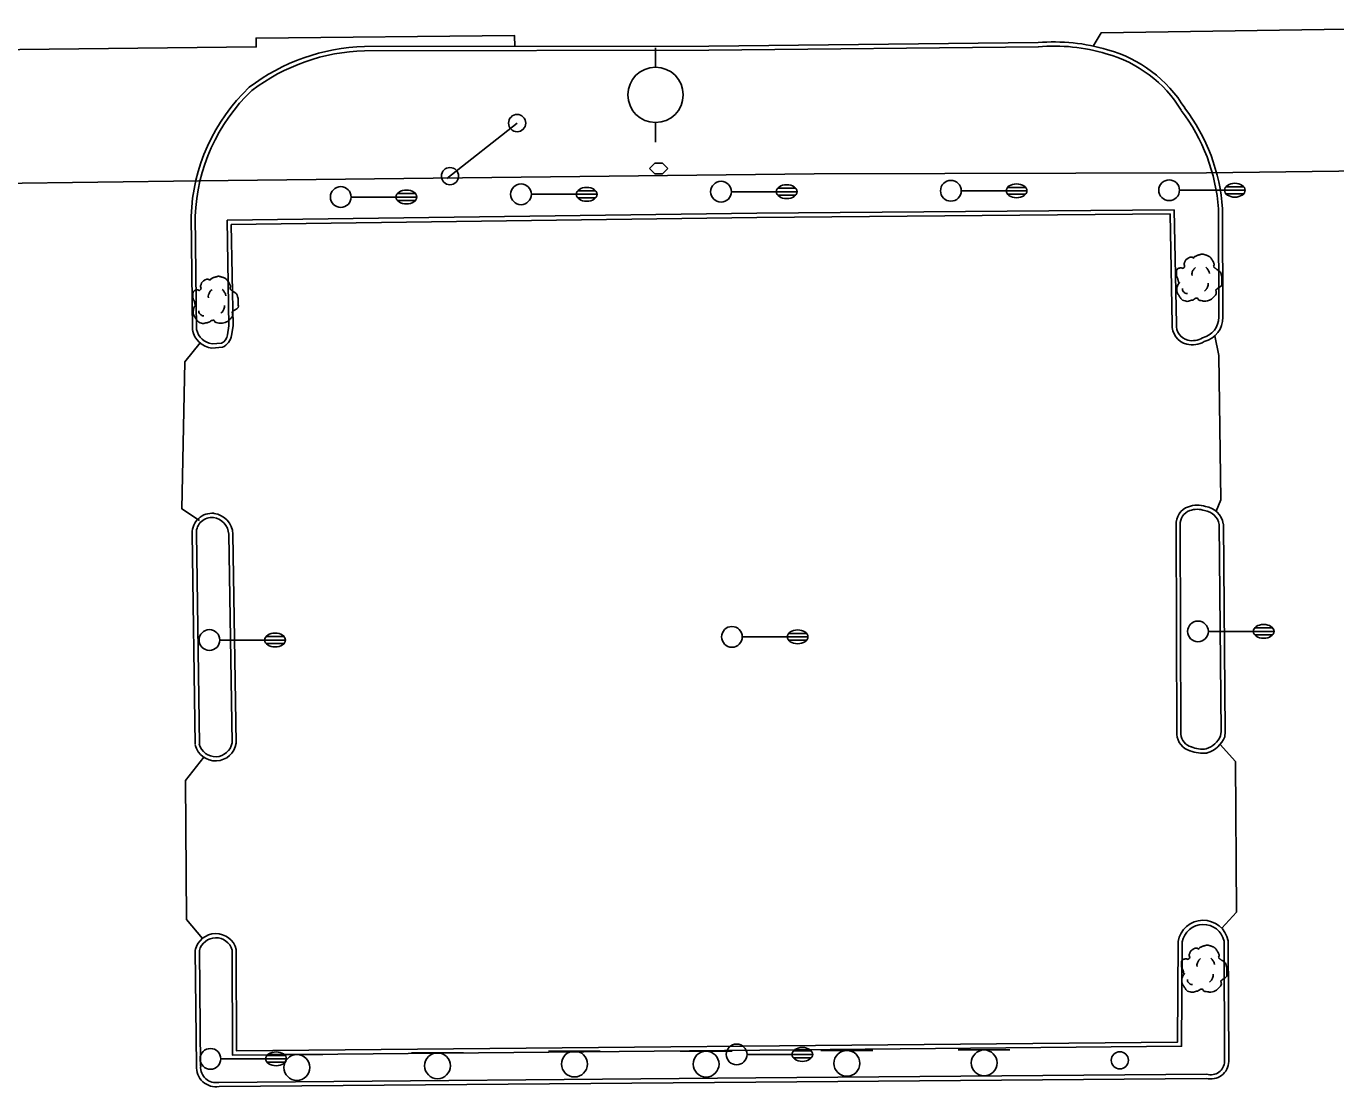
# Model space of a CAD drawing. Extents: x 2145380 to 2156929, y 139568 to 149130.
# Drawn here: x 2149376 to 2149565.5, y 142807.8 to 142961.2 of the extents above; entities that cross this region are included whole.
import ezdxf

# ---------------------------------------------------------------- set-up
doc = ezdxf.new("R2010")
doc.units = 0
for name, color, linetype in [('TOPO_Asphalt', 7, 'Continuous'), ('TOPO_Curb Back', 7, 'Continuous'), ('TOPO_Fence', 7, 'Continuous'), ('TOPO_Guardrail', 7, 'Continuous'), ('TOPO_Light Pole', 7, 'Continuous'), ('TOPO_Misc', 7, 'Continuous'), ('TOPO_Power Pole', 7, 'Continuous'), ('TOPO_Sign', 7, 'Continuous'), ('TOPO_Tree', 7, 'Continuous')]:
    doc.layers.add(name, color=color, linetype=linetype)

# ---------------------------------------------------------------- blocks, each defined once
blk = doc.blocks.new('LP')
at = {"layer": 'TOPO_Light Pole'}
blk.add_line((3.81, 0), (20.32, 0), dxfattribs=at)
for points in [[(20.32, 0), (27.94, 0)], [(20.32, 0), (23.5, 0)], [(20.83, 1.27), (27.43, 1.27)], [(20.83, 1.27), (23.5, 1.27)], [(23.71, 1.27), (27.43, 1.27)], [(23.71, 0), (27.94, 0)], [(20.83, -1.27), (27.43, -1.27)], [(20.83, -1.27), (23.5, -1.27)], [(23.71, -1.27), (27.43, -1.27)]]:
    blk.add_lwpolyline(points, dxfattribs=at)
blk.add_circle((0, 0), 3.81, dxfattribs=at)
blk.add_ellipse((24.13, 0), major_axis=(3.81, 0), ratio=0.666667, dxfattribs=at)
blk = doc.blocks.new('POST')
at = {"layer": 'TOPO_Misc'}
for start, end in [(90, 180), (180, 270), (360, 90), (270, 0)]:
    blk.add_arc((-0.01, 0.03), 3.16, start, end, dxfattribs=at)
blk = doc.blocks.new('TREE')
at = {"layer": 'TOPO_Tree'}
for points in [[(-3.49, 17.6), (-3.07, 18.27), (-2.58, 18.8), (-1.9, 19.19), (-1.05, 19.68), (-0.19, 19.96), (0.74, 20.24), (1.62, 20.51), (2.51, 20.82), (3.39, 20.77), (4.1, 20.73), (4.8, 20.47), (5.51, 20.24), (6.43, 19.95), (7.32, 19.73), (8.15, 19.19), (9.36, 18.4), (10.02, 17.21), (10.8, 16.01), (11.24, 15.33), (11.58, 14.62), (11.86, 13.89), (12.17, 13.08), (11.37, 12.02), (11.86, 11.25), (12, 11.03), (12.18, 10.86), (12.39, 10.72), (12.91, 10.35), (13.45, 10.02), (13.97, 9.66), (14.7, 9.16), (15.41, 8.68), (16.09, 8.07), (16.7, 7.53), (16.93, 6.73), (17.15, 5.95), (17.59, 4.38), (17.71, 2.77), (17.68, 1.19), (17.65, -0.25), (17.83, -2.22), (16.62, -3.04), (15.47, -3.83), (14.31, -4.58), (13.16, -5.35)], [(-14.07, -0.4), (-14.17, 0.5), (-14.37, 1.38), (-14.6, 2.25), (-14.84, 3.17), (-15.47, 3.96), (-15.66, 4.9), (-15.8, 5.59), (-15.71, 6.31), (-15.66, 7.01), (-15.6, 7.91), (-15.72, 8.8), (-15.13, 9.66), (-14.62, 10.42), (-13.76, 10.49), (-13.02, 10.72), (-12.18, 10.98), (-11.06, 10), (-10.37, 10.72), (-9.4, 11.74), (-10.29, 13.28), (-9.84, 14.42), (-9.56, 15.15), (-9.32, 15.89), (-8.78, 16.54), (-8.18, 17.26), (-7.5, 17.68), (-6.67, 18.13), (-6.14, 18.41), (-5.61, 18.61), (-5.08, 18.66), (-4.55, 18.71), (-4.02, 18.54), (-3.49, 18.13)], [(-4.21, 5.09), (-4.46, 6.09), (-4.3, 7.21), (-3.84, 8.21), (-3.33, 9.34), (-2.71, 10.27), (-1.64, 10.97)], [(5.89, 11.15), (6.5, 10.68), (6.96, 10.17), (7.36, 9.5), (7.93, 8.56), (8.31, 7.6), (8.46, 6.56)], [(13.16, -5.34), (13.25, -5.81), (13.36, -6.28), (13.45, -6.75), (13.76, -8.52), (12.24, -10.03), (10.8, -11.51), (9.98, -12.34), (9.13, -12.77), (8.15, -13.1), (5.97, -13.83), (3.32, -13.56), (1.27, -13.1), (0.49, -12.92), (-0.06, -11.44), (-0.84, -11.51), (-2.04, -11.61), (-3.28, -12.78), (-4.55, -13.1), (-6.06, -13.47), (-7.77, -14.03), (-9.31, -13.62), (-11.36, -13.09), (-12.84, -11.41), (-14.07, -9.39), (-15.32, -7.35), (-15.61, -5.13), (-15.13, -3.04), (-14.87, -1.89), (-13.91, -0.75), (-13.54, 0.13)], [(-11.38, -4.46), (-11.47, -5.41), (-11.03, -6.32), (-10.09, -7.22), (-9.3, -7.97), (-8.49, -8.26), (-7.7, -8.14)], [(4.79, -6.29), (5.71, -5.66), (6.3, -4.92), (6.81, -3.91), (7.36, -2.81), (7.63, -1.7), (7.54, -0.6)]]:
    blk.add_open_spline(points, degree=3, dxfattribs=at)
blk = doc.blocks.new('POWPOL')
at = {"layer": 'TOPO_Power Pole'}
for p, q in [((0, 10.16), (0, 17.34)), ((0, -10.16), (0, -17.34))]:
    blk.add_line(p, q, dxfattribs=at)
blk.add_circle((0, 0), 10.16, dxfattribs=at)

msp = doc.modelspace()

# ---------------------------------------------------------------- linework, layer by layer
at = {"layer": 'TOPO_Asphalt'}
for points in [[(2149446.72, 142958.25), (2149446.66, 142959.8), (2149409.29, 142959.44), (2149409.3, 142958.16), (2149357.93, 142957.61), (2149357.84, 142958.92), (2149340.07, 142958.97), (2149340.09, 142957.32)], [(2149530.37, 142958.29), (2149531.51, 142960.18), (2149573.44, 142960.83), (2149606.01, 142961.16), (2149621.9, 142960.99), (2149622.31, 142959.34)], [(2149548.13, 142891.02), (2149548.81, 142892.67), (2149548.55, 142913.52), (2149547.94, 142916.36)], [(2149401.18, 142915.35), (2149398.97, 142912.63), (2149398.55, 142891.35), (2149401.08, 142889.67)], [(2149548.95, 142830.72), (2149551.08, 142833.03), (2149550.96, 142854.82), (2149548.72, 142857.3)], [(2149401.71, 142855.44), (2149399.05, 142852.08), (2149399.24, 142831.95), (2149401.52, 142829.23)]]:
    msp.add_lwpolyline(points, dxfattribs=at)
at = {"layer": 'TOPO_Curb Back'}
for p, q in [((2149474.76, 142958.29), (2149424.97, 142958.22)), ((2149522.4, 142958.79), (2149474.76, 142958.29)), ((2149522.43, 142958.19), (2149474.77, 142957.69)), ((2149474.77, 142957.69), (2149424.97, 142957.62)), ((2149399.88, 142933.68), (2149400.07, 142917.23)), ((2149400.48, 142933.67), (2149400.67, 142917.29)), ((2149405.09, 142933.09), (2149481.71, 142934.12)), ((2149405.7, 142932.5), (2149481.71, 142933.52)), ((2149481.71, 142934.12), (2149542.09, 142934.63)), ((2149481.71, 142933.52), (2149541.5, 142934.03)), ((2149541.5, 142934.03), (2149541.8, 142918.09)), ((2149542.09, 142934.63), (2149542.4, 142918.07)), ((2149548.52, 142919.08), (2149548.48, 142934.74)), ((2149549.12, 142919.09), (2149549.08, 142934.77)), ((2149405.35, 142917.85), (2149405.09, 142933.09)), ((2149405.95, 142917.81), (2149405.7, 142932.5)), ((2149405.13, 142916.54), (2149405.35, 142917.85)), ((2149405.72, 142916.45), (2149405.95, 142917.81)), ((2149402.9, 142914.61), (2149404.43, 142914.73)), ((2149402.92, 142915.22), (2149404.27, 142915.32))]:
    msp.add_line(p, q, dxfattribs=at)
for points in [[(2149400.48, 142857.26), (2149400.04, 142887.84)], [(2149401.08, 142857.27), (2149400.64, 142887.85)], [(2149542.36, 142889.02), (2149542.45, 142858.75)], [(2149542.96, 142889.04), (2149543.05, 142858.77)], [(2149548.8, 142858.54), (2149548.87, 142859.15), (2149548.59, 142889.15)], [(2149549.39, 142858.39), (2149549.47, 142859.12), (2149549.19, 142889.15)], [(2149405.33, 142887.69), (2149405.8, 142857.5)], [(2149405.93, 142887.71), (2149406.4, 142857.46)], [(2149400.48, 142827.56), (2149400.66, 142810.77)], [(2149401.08, 142827.49), (2149401.26, 142810.78)], [(2149543.25, 142828.73), (2149543.16, 142813.64), (2149405.87, 142812.36), (2149405.82, 142827.56)], [(2149542.65, 142828.78), (2149542.56, 142814.24), (2149406.46, 142812.97), (2149406.42, 142827.64)], [(2149549.36, 142811.44), (2149549.3, 142828.84)], [(2149549.96, 142811.44), (2149549.9, 142828.91)], [(2149403.89, 142808.42), (2149481.56, 142809.07), (2149546.78, 142809.6)], [(2149403.95, 142807.82), (2149481.57, 142808.47), (2149546.7, 142809)]]:
    msp.add_lwpolyline(points, dxfattribs=at)
for centre, radius, start, end in [((2149425.74, 142929.45), 28.77, 91.5416, 127.3261), ((2149524.71, 142931.96), 26.93, 73.3649, 94.9329), ((2149524.71, 142931.96), 26.33, 73.3547, 94.9816), ((2149425.74, 142929.45), 28.17, 91.5574, 127.2605), ((2149527.28, 142939.32), 18.55, 31.4606, 74.4311), ((2149527.28, 142939.32), 19.15, 31.554, 74.4139), ((2149426.86, 142932.74), 26.99, 133.4586, 178.0082), ((2149426.86, 142932.74), 26.39, 133.5278, 177.9786), ((2149522.06, 142932.91), 26.48, 3.9684, 37.4023), ((2149522.06, 142932.91), 27.08, 3.9256, 37.3367), ((2149544.58, 142917.87), 2.79, 175.6447, 255.7007), ((2149544.58, 142917.87), 2.19, 174.9427, 255.5929), ((2149545.53, 142919.02), 2.99, 282.871, 1.208), ((2149545.53, 142919.02), 3.59, 284.4409, 1.1157), ((2149403.29, 142917.87), 3.28, 191.3677, 263.2177), ((2149403.29, 142917.87), 2.68, 192.5089, 262.0482), ((2149403.52, 142916.76), 1.63, 297.5481, 352.32), ((2149403.52, 142916.76), 2.23, 294.1182, 352.074), ((2149544.7, 142918.53), 3.45, 256.4939, 299.9628), ((2149544.7, 142918.53), 2.85, 256.5785, 301.6076), ((2149545, 142889.17), 2.65, 109.2339, 183.1781), ((2149545.4, 142888.31), 3.59, 70.4371, 110.6275), ((2149546.2, 142888.69), 3.03, 9.6939, 82.4666), ((2149402.91, 142887.86), 2.87, 84.1278, 180.5098), ((2149402.91, 142887.86), 2.27, 84.3544, 180.4647), ((2149402.78, 142887.6), 2.54, 2.004, 82.2176), ((2149402.78, 142887.6), 3.14, 1.8934, 82.4168), ((2149545, 142889.17), 2.05, 109.0348, 183.5895), ((2149545.4, 142888.31), 2.99, 69.2141, 110.7683), ((2149546.2, 142888.69), 2.43, 9.6952, 83.9447), ((2149403.42, 142857.93), 3.02, 194.0485, 351.054), ((2149403.42, 142857.93), 2.42, 194.0487, 349.8962), ((2149545.08, 142858.91), 2.63, 183.4492, 254.3376), ((2149545.08, 142858.91), 2.03, 183.9019, 255.2466), ((2149545.61, 142859.94), 3.48, 288.6411, 336.3401), ((2149545.61, 142859.94), 4.08, 287.7195, 337.6776), ((2149546.24, 142861.02), 5.01, 247.9829, 277.0007), ((2149546.24, 142861.02), 4.41, 247.5405, 276.2615), ((2149546.28, 142828.17), 3.69, 11.5267, 170.4889), ((2149546.28, 142828.17), 3.09, 12.5807, 169.6337), ((2149403.46, 142826.87), 3.06, 14.6374, 166.8984), ((2149403.46, 142826.87), 2.46, 16.3183, 165.3044), ((2149403.47, 142810.59), 2.81, 175.6946, 279.7728), ((2149403.47, 142810.59), 2.21, 175.693, 280.9606), ((2149547.38, 142811.49), 2.58, 254.8151, 358.8357), ((2149547.38, 142811.49), 1.98, 252.5898, 358.6425)]:
    msp.add_arc(centre, radius, start, end, dxfattribs=at)
at = {"layer": 'TOPO_Fence'}
for p, q in [((2149569.72, 142940.26), (2149546.73, 142939.95)), ((2149401, 142938.82), (2149367.21, 142938.33))]:
    msp.add_line(p, q, dxfattribs=at)
at = {"layer": 'TOPO_Guardrail'}
msp.add_lwpolyline([(2149546.73, 142939.95), (2149490.02, 142939.82), (2149401, 142938.82)], dxfattribs=at)
at = {"layer": 'TOPO_Misc'}
for p, q in [((2149466.97, 142941.35), (2149466.19, 142940.58)), ((2149468.06, 142941.35), (2149466.97, 142941.35)), ((2149468.84, 142940.58), (2149468.06, 142941.35)), ((2149466.19, 142940.58), (2149466.97, 142939.8)), ((2149466.97, 142939.8), (2149468.06, 142939.8)), ((2149468.06, 142939.8), (2149468.84, 142940.58))]:
    msp.add_line(p, q, dxfattribs=at)
at = {"layer": 'TOPO_Sign'}
for points in [[(2149447.03, 142947.14), (2149436.85, 142939.13)], [(2149411.43, 142812.43), (2149418.92, 142812.44)], [(2149415.18, 142812.43), (2149415.18, 142812.43)], [(2149431.77, 142812.69), (2149439.26, 142812.7)], [(2149435.52, 142812.69), (2149435.52, 142812.69)], [(2149451.58, 142812.94), (2149459.07, 142812.94)], [(2149455.33, 142812.94), (2149455.33, 142812.94)], [(2149470.62, 142812.92), (2149478.12, 142812.93)], [(2149474.37, 142812.92), (2149474.37, 142812.92)], [(2149490.99, 142813.04), (2149498.48, 142813.05)], [(2149494.74, 142813.04), (2149494.74, 142813.04)], [(2149510.84, 142813.1), (2149518.33, 142813.11)], [(2149514.59, 142813.1), (2149514.59, 142813.1)], [(2149413.31, 142810.57), (2149413.31, 142810.57)], [(2149417.05, 142810.57), (2149417.05, 142810.57)], [(2149433.65, 142810.82), (2149433.65, 142810.82)], [(2149437.38, 142810.82), (2149437.38, 142810.82)], [(2149453.46, 142811.07), (2149453.46, 142811.07)], [(2149457.2, 142811.07), (2149457.2, 142811.07)], [(2149472.51, 142811.06), (2149472.51, 142811.06)], [(2149476.24, 142811.06), (2149476.24, 142811.06)], [(2149492.87, 142811.17), (2149492.87, 142811.17)], [(2149496.6, 142811.17), (2149496.6, 142811.17)], [(2149512.72, 142811.23), (2149512.72, 142811.23)], [(2149516.46, 142811.23), (2149516.46, 142811.23)], [(2149415.18, 142808.7), (2149415.18, 142808.7)], [(2149435.52, 142808.95), (2149435.52, 142808.95)], [(2149455.33, 142809.2), (2149455.33, 142809.2)], [(2149474.37, 142809.19), (2149474.37, 142809.19)], [(2149494.74, 142809.3), (2149494.74, 142809.3)], [(2149514.59, 142809.37), (2149514.59, 142809.37)]]:
    msp.add_lwpolyline(points, dxfattribs=at)
for centre, start, end in [((2149415.18, 142810.57), 90, 180), ((2149415.18, 142810.57), 360, 90), ((2149435.52, 142810.82), 90, 180), ((2149435.52, 142810.82), 360, 90), ((2149455.33, 142811.07), 90, 180), ((2149455.33, 142811.07), 360, 90), ((2149474.37, 142811.06), 90, 180), ((2149474.37, 142811.06), 360, 90), ((2149494.74, 142811.17), 90, 180), ((2149494.74, 142811.17), 360, 90), ((2149514.59, 142811.23), 90, 180), ((2149514.59, 142811.23), 360, 90), ((2149415.18, 142810.57), 180, 270), ((2149415.18, 142810.57), 270, 0), ((2149435.52, 142810.82), 180, 270), ((2149435.52, 142810.82), 270, 0), ((2149455.33, 142811.07), 180, 270), ((2149455.33, 142811.07), 270, 0), ((2149474.37, 142811.06), 180, 270), ((2149474.37, 142811.06), 270, 0), ((2149494.74, 142811.17), 180, 270), ((2149494.74, 142811.17), 270, 0), ((2149514.59, 142811.23), 180, 270), ((2149514.59, 142811.23), 270, 0)]:
    msp.add_arc(centre, 1.87, start, end, dxfattribs=at)

# ---------------------------------------------------------------- block references
at = {"layer": 'TOPO_Light Pole', "xscale": 0.39370000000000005, "yscale": 0.3937000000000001}
for p in [(2149541.35, 142937.44), (2149421.53, 142936.46), (2149447.6, 142936.85), (2149476.53, 142937.23), (2149509.78, 142937.36), (2149545.52, 142873.64), (2149402.53, 142872.39), (2149478.11, 142872.85), (2149478.79, 142812.46), (2149402.68, 142811.82)]:
    msp.add_blockref('LP', p, dxfattribs=at)
at = {"layer": 'TOPO_Misc', "xscale": 0.39370000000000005, "yscale": 0.3937000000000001}
for p in [(2149447.04, 142947.14), (2149437.33, 142939.47), (2149534.22, 142811.6)]:
    msp.add_blockref('POST', p, dxfattribs=at)
at = {"layer": 'TOPO_Power Pole', "xscale": 0.39370000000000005, "yscale": 0.3937000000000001}
msp.add_blockref('POWPOL', (2149467.06, 142951.23), dxfattribs=at)
at = {"layer": 'TOPO_Tree', "xscale": 0.19685000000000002, "yscale": 0.19685000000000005}
for p in [(2149545.5, 142924.1), (2149403.23, 142920.9), (2149546.23, 142824.17)]:
    msp.add_blockref('TREE', p, dxfattribs=at)

doc.saveas('drawing.dxf')
